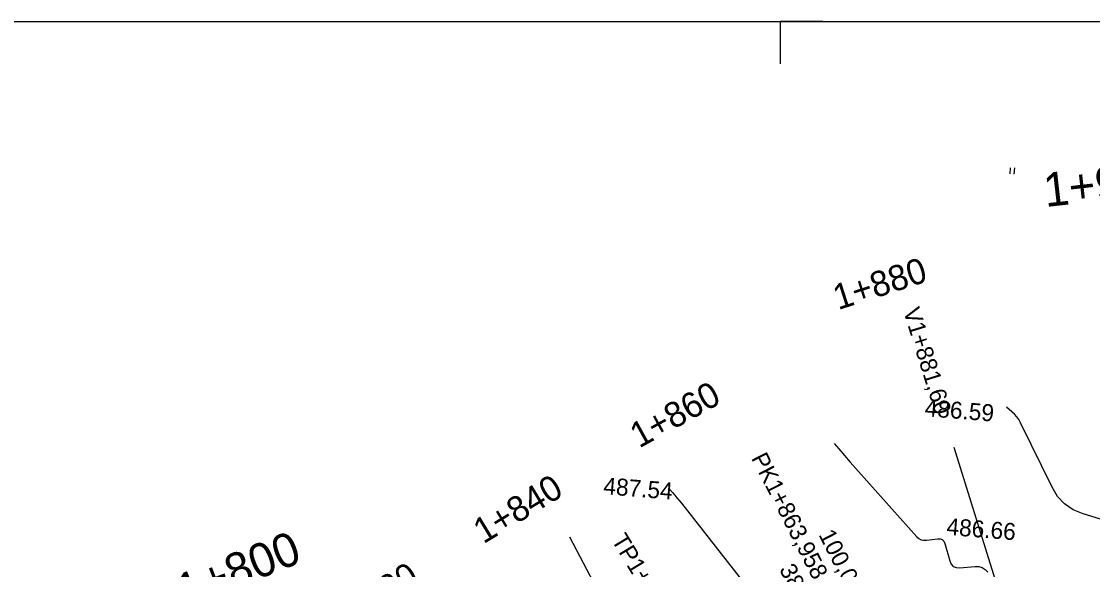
# Model space of a CAD drawing. Extents: x -636600 to -628587, y -1090963 to -1085869.
# Drawn here: x -629306.8 to -629180.4, y -1087040.9 to -1086976.2 of the extents above; entities that cross this region are included whole.
import ezdxf

# ---------------------------------------------------------------- set-up
doc = ezdxf.new("R2010")
doc.units = 0
for name, color, linetype in [('08_LEGENDA_HV', 7, 'Continuous'), ('43', 7, 'Continuous'), ('Ex_Major Contours', 7, 'Continuous'), ('Ex_Minor Contours', 7, 'Continuous'), ('HEKTOMETRY100', 7, 'Continuous'), ('HEKTOMETRY20', 7, 'Continuous'), ('HL_BODY', 7, 'Continuous'), ('koty_vše', 7, 'Continuous'), ('POLOMERY', 7, 'Continuous'), ('VRCHOLY', 7, 'Continuous')]:
    doc.layers.add(name, color=color, linetype=linetype)

msp = doc.modelspace()

# ---------------------------------------------------------------- linework, layer by layer
at = {"layer": '08_LEGENDA_HV'}
msp.add_line((-629847.27, -1086976.18), (-628587.27, -1086976.18), dxfattribs=at)
msp.add_lwpolyline([(-629212.27, -1086976.18), (-629217.27, -1086976.18), (-629217.27, -1086981.18)], dxfattribs=at)
at = {"layer": '43'}
for p, q in [((-629190.15, -1086994.19), (-629190.09, -1086993.45)), ((-629189.65, -1086994.23), (-629189.59, -1086993.48))]:
    msp.add_line(p, q, dxfattribs=at)
at = {"layer": 'Ex_Major Contours'}
msp.add_lwpolyline([(-629230.33, -1087031.43), (-629230.01, -1087031.79), (-629229.74, -1087032.1), (-629229.47, -1087032.41), (-629229.21, -1087032.73), (-629228.95, -1087033.05), (-629220.97, -1087043.19)], dxfattribs=at)
at = {"layer": 'Ex_Minor Contours'}
for points in [[(-629176.13, -1087035.95), (-629181.54, -1087034.3), (-629182.71, -1087033.82), (-629183.71, -1087033.14), (-629184.54, -1087032.25), (-629185.2, -1087031.17), (-629188.93, -1087023.55), (-629189.13, -1087023.19), (-629189.36, -1087022.86), (-629189.63, -1087022.55), (-629189.93, -1087022.27), (-629190.57, -1087021.73)], [(-629210.93, -1087026), (-629210.38, -1087026.65), (-629209.01, -1087028.21), (-629201.15, -1087037.01), (-629200.91, -1087037.22), (-629200.65, -1087037.37), (-629200.35, -1087037.43), (-629200.03, -1087037.42), (-629198.69, -1087037.24), (-629198.39, -1087037.25), (-629198.15, -1087037.34), (-629197.97, -1087037.53), (-629197.84, -1087037.81), (-629197.27, -1087039.87), (-629197.11, -1087040.26), (-629196.86, -1087040.52), (-629196.53, -1087040.66), (-629196.11, -1087040.68), (-629194.26, -1087040.53), (-629193.82, -1087040.54), (-629193.43, -1087040.66), (-629193.09, -1087040.87), (-629192.78, -1087041.19)], [(-629238.88, -1087043.19), (-629242.12, -1087037.08)]]:
    msp.add_lwpolyline(points, dxfattribs=at)
at = {"layer": 'VRCHOLY'}
msp.add_lwpolyline([(-629190.82, -1087045.56), (-629196.74, -1087026.46)], dxfattribs=at)

# ---------------------------------------------------------------- texts
at = {"layer": 'HEKTOMETRY100'}
for s, rotation, p in [('1+900', 6.4351, (-629185.96, -1086998.1)), ('1+800', 21.6148, (-629287.52, -1087045.47))]:
    msp.add_text(s, height=4, rotation=rotation, dxfattribs=at).set_placement(p)
at = {"layer": 'HEKTOMETRY20'}
for s, rotation, p in [('1+880', 17.8307, (-629210.45, -1087010.27)), ('1+860', 28.9907, (-629233.93, -1087026.61)), ('1+840', 31.3194, (-629252.31, -1087037.91)), ('1+820', 31.2118, (-629269.34, -1087048.26))]:
    msp.add_text(s, height=3, rotation=rotation, dxfattribs=at).set_placement(p)
at = {"layer": 'HL_BODY'}
for s, rotation, p in [('PK1+863,958', 297.0222, (-629220.75, -1087027.73)), ('TP1+848,958', 301.3194, (-629237.26, -1087037.41))]:
    msp.add_text(s, height=2, rotation=rotation, dxfattribs=at).set_placement(p)
at = {"layer": 'koty_vše'}
for s, p in [('486.59', (-629200.28, -1087022.77)), ('487.54', (-629238.21, -1087031.98)), ('486.66', (-629197.71, -1087036.78))]:
    msp.add_text(s, height=2, rotation=355.4373, dxfattribs=at).set_placement(p)
at = {"layer": 'POLOMERY'}
for s, p in [('100,00', (-629212.79, -1087036.76)), ('38,73', (-629217.44, -1087040.84))]:
    msp.add_text(s, height=2, rotation=297.0222, dxfattribs=at).set_placement(p)
at = {"layer": 'VRCHOLY'}
msp.add_text('V1+881,60', height=2, rotation=287.2194, dxfattribs=at).set_placement((-629202.79, -1087010.31))

doc.saveas('drawing.dxf')
